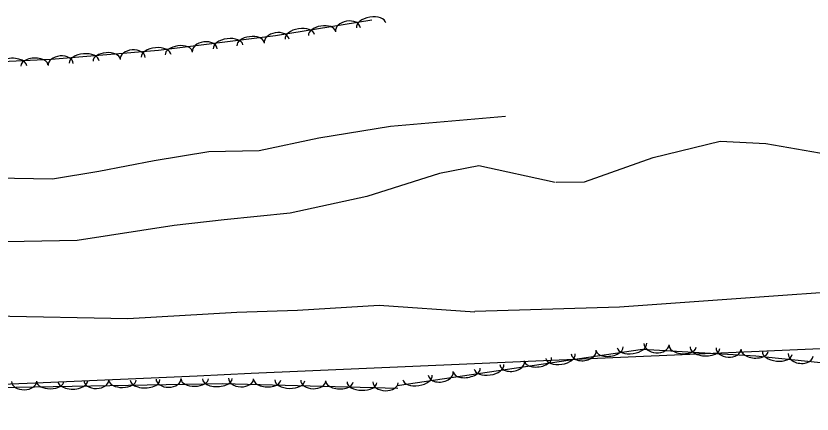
# Model space of a CAD drawing. Extents: x 1441650 to 1491889, y 345904 to 358319.
# Drawn here: x 1483562.1 to 1483875.4, y 346185.8 to 346342.5 of the extents above; entities that cross this region are included whole.
import ezdxf

# ---------------------------------------------------------------- set-up
doc = ezdxf.new("R2010")
doc.units = 0
doc.layers.add('S_STREAM', color=7, linetype='Continuous')
doc.layers.add('S_TREE', color=7, linetype='Continuous')

msp = doc.modelspace()

# ---------------------------------------------------------------- linework, layer by layer
at = {"layer": 'S_STREAM'}
for points in [[(1482925.65, 346274.87), (1482982.61, 346279.25), (1483042.21, 346270.46), (1483108.41, 346259.63), (1483176.17, 346258.58), (1483226.33, 346258.54), (1483287.47, 346258.01), (1483331.78, 346254.32), (1483345.54, 346261.39), (1483362.37, 346269.83), (1483389.68, 346268.58), (1483421.8, 346271.05), (1483474.61, 346275.01), (1483516.69, 346279.44), (1483576.49, 346278.4), (1483594.72, 346281.37), (1483616.44, 346285.62), (1483638.01, 346289.1), (1483657.81, 346289.51), (1483681.21, 346294.46), (1483709.47, 346299.15), (1483754.71, 346303.1)], [(1483774.63, 346277.03), (1483785.75, 346277.17), (1483812.82, 346286.82), (1483839.2, 346293.25), (1483857.2, 346292.24), (1483884.36, 346287.52)], [(1483774.27, 346276.88), (1483744.19, 346283.49), (1483728.7, 346280.53), (1483700.15, 346271.48), (1483670.05, 346264.84), (1483643.97, 346262.25), (1483624.34, 346260.04), (1483586.13, 346254.13), (1483537.49, 346253.23), (1483513.17, 346255.48), (1483491.73, 346253.82), (1483456.93, 346251.76), (1483442.16, 346247.3), (1483402.05, 346242.65), (1483375.54, 346247.27), (1483357.07, 346247.15), (1483335.57, 346242.8), (1483286.94, 346233.19), (1483240.57, 346221.99), (1483202.96, 346227.18), (1483188.7, 346226.95), (1483161.44, 346229.28), (1483145.77, 346228.44)], [(1483942.95, 346238.09), (1483799.62, 346227.9), (1483742.59, 346226.17)], [(1482819.48, 346187.14), (1482872.87, 346188.57), (1482925.67, 346190.42), (1482980.49, 346188.78), (1483035.78, 346189.82), (1483061.31, 346195.09), (1483082.45, 346198.65), (1483122.52, 346200.89), (1483158, 346200.61), (1483211.01, 346200.54), (1483253.54, 346203.56), (1483287.57, 346204.4), (1483332.85, 346207.28), (1483385.42, 346210.66), (1483452.69, 346215.64), (1483481.03, 346221.03), (1483552.8, 346224.52), (1483606.06, 346223.46), (1483648.97, 346225.94), (1483672.92, 346226.71), (1483704.96, 346228.67), (1483742.66, 346226.04)]]:
    msp.add_lwpolyline(points, dxfattribs=at)
at = {"layer": 'S_TREE'}
for points in [[(1483178.42, 346298.33), (1483285.71, 346295.96), (1483320.89, 346299.15), (1483431.22, 346316.25), (1483476.79, 346320.82), (1483576.01, 346325.44), (1483618.22, 346328.97), (1483664.19, 346334.85), (1483702.08, 346340.98)], [(1484749.61, 346246.95), (1484675.17, 346234.72), (1484646.61, 346229.42), (1484598.08, 346232.05), (1484549.89, 346232.34), (1484498.45, 346232.94), (1484448.55, 346222.09), (1484417.48, 346223.64), (1484359.08, 346233.81), (1484324.87, 346226.41), (1484291.6, 346218.7), (1484261.18, 346221.14), (1484210.85, 346224.61), (1484167.79, 346220.03), (1484126.83, 346212), (1484095.67, 346212.54), (1484049.55, 346214.15), (1484010.96, 346214.38), (1483977.41, 346209.58), (1483935.1, 346205.91), (1483892.8, 346204.51), (1483853.25, 346208.59), (1483808.67, 346211.27), (1483712.13, 346196.86)], [(1483556.65, 346197.56), (1483569.84, 346198.14), (1483591.04, 346199.07), (1483612.24, 346199.99), (1483633.44, 346200.91), (1483654.64, 346201.84), (1483675.84, 346202.76), (1483697.04, 346203.68), (1483718.25, 346204.61), (1483739.45, 346205.53), (1483760.65, 346206.45), (1483781.85, 346207.38), (1483803.05, 346208.3), (1483824.25, 346209.22), (1483845.45, 346210.15), (1483866.65, 346211.07), (1483887.85, 346211.99)], [(1483556.65, 346197.56), (1483569.84, 346198.14), (1483591.04, 346199.07), (1483612.24, 346199.99), (1483633.44, 346200.91), (1483654.64, 346201.84), (1483675.84, 346202.76), (1483697.04, 346203.68), (1483718.25, 346204.61), (1483739.45, 346205.53), (1483760.65, 346206.45), (1483781.85, 346207.38), (1483803.05, 346208.3), (1483824.25, 346209.22), (1483845.45, 346210.15), (1483866.65, 346211.07), (1483887.85, 346211.99)], [(1483712.4, 346195.85), (1483643.32, 346197.72), (1483532.22, 346195.78), (1483440.62, 346194.12), (1483362, 346184.18), (1483279.56, 346174.96), (1483186.53, 346170.39), (1483102.28, 346167.68), (1483028.86, 346173.81), (1482953.41, 346168.69), (1482900.82, 346166.73), (1482884.69, 346170.27)]]:
    msp.add_lwpolyline(points, dxfattribs=at)
for centre, major_axis, ratio, start_param, end_param in [((1483692.75, 346337.06), (-4.89, -0.79), 0.685219, 3.141593, 6.283185), ((1483701.84, 346338.79), (-5.79, -0.94), 0.550006, 3.141593, 6.283185), ((1483673.78, 346334.26), (-5.79, -0.94), 0.550006, 3.141593, 6.283185), ((1483682.53, 346335.67), (-5.28, -0.85), 0.540627, 3.141593, 6.283185), ((1483654.35, 346331.46), (-5.3, -0.68), 0.540627, 3.141593, 6.283185), ((1483664.68, 346332.52), (-4.89, -0.79), 0.685219, 3.141593, 6.283185), ((1483626.16, 346327.85), (-5.3, -0.68), 0.540627, 3.141593, 6.283185), ((1483636.41, 346328.9), (-4.92, -0.63), 0.685219, 3.141593, 6.283185), ((1483645.56, 346330.33), (-5.82, -0.75), 0.550006, 3.141593, 6.283185), ((1483597.77, 346325.13), (-5.33, -0.45), 0.540626, 3.141593, 6.283185), ((1483608.06, 346325.73), (-4.94, -0.41), 0.685218, 3.141593, 6.283185), ((1483617.26, 346326.76), (-5.85, -0.49), 0.550005, 3.141593, 6.283185), ((1483560.49, 346322.59), (-5.86, -0.27), 0.550009, 3.141637, 6.28323), ((1483569.35, 346323.01), (-5.34, -0.25), 0.540629, 3.141635, 6.283228), ((1483579.73, 346323.36), (-4.94, -0.41), 0.685218, 3.141593, 6.283185), ((1483588.93, 346324.39), (-5.85, -0.49), 0.550005, 3.141593, 6.283185), ((1483795.7, 346211.48), (5.29, 0.79), 0.539958, 3.140888, 6.282481), ((1483804.47, 346212.79), (5.8, 0.87), 0.549326, 3.140866, 6.282458), ((1483814.13, 346213.33), (4.94, -0.29), 0.684749, 3.138992, 6.280584), ((1483824.39, 346212.45), (5.33, -0.32), 0.540258, 3.140053, 6.281646), ((1483833.23, 346211.91), (5.85, -0.35), 0.54963, 3.140004, 6.281597), ((1483776.36, 346208.59), (5.8, 0.87), 0.549326, 3.140866, 6.282458), ((1483785.47, 346210.22), (4.9, 0.74), 0.684371, 3.140403, 6.281996), ((1483842.49, 346211.62), (4.94, -0.29), 0.684749, 3.138992, 6.280584), ((1483852.75, 346210.74), (5.33, -0.32), 0.540258, 3.140053, 6.281646), ((1483861.65, 346209.85), (5.84, -0.6), 0.549288, 3.141237, 6.282829), ((1483870.89, 346209.16), (4.93, -0.51), 0.684324, 3.14101, 6.282603), ((1483757.36, 346206.02), (4.9, 0.74), 0.684371, 3.140403, 6.281996), ((1483767.59, 346207.28), (5.29, 0.79), 0.539958, 3.140888, 6.282481), ((1483739.47, 346203.09), (5.29, 0.79), 0.539958, 3.140888, 6.282481), ((1483748.24, 346204.39), (5.8, 0.87), 0.549326, 3.140866, 6.282458), ((1483622.15, 346199.67), (4.95, 0.09), 0.667452, 3.14209, 6.283682), ((1483632.45, 346199.59), (5.35, 0.09), 0.526609, 3.141894, 6.283486), ((1483641.32, 346199.75), (5.87, 0.1), 0.535745, 3.141903, 6.283496), ((1483650.67, 346199.84), (4.95, -0.14), 0.667513, 3.142423, 6.284015), ((1483720.13, 346200.2), (5.8, 0.87), 0.549326, 3.140866, 6.282458), ((1483729.25, 346201.82), (4.9, 0.74), 0.684371, 3.140403, 6.281996), ((1483565.3, 346198.67), (4.95, 0.09), 0.667452, 3.14209, 6.283682), ((1483575.6, 346198.6), (5.35, 0.09), 0.526609, 3.141894, 6.283486), ((1483584.47, 346198.76), (5.87, 0.1), 0.535745, 3.141903, 6.283496), ((1483593.72, 346199.17), (4.95, 0.09), 0.667452, 3.14209, 6.283682), ((1483604.03, 346199.1), (5.35, 0.09), 0.526609, 3.141894, 6.283486), ((1483612.89, 346199.25), (5.87, 0.1), 0.535745, 3.141903, 6.283496), ((1483660.96, 346199.31), (5.34, -0.15), 0.526658, 3.142095, 6.283688), ((1483669.83, 346199.07), (5.87, -0.16), 0.535794, 3.142111, 6.283703), ((1483679.09, 346199.07), (4.95, -0.14), 0.667513, 3.142423, 6.284015), ((1483689.38, 346198.54), (5.34, -0.15), 0.526658, 3.142095, 6.283688), ((1483698.24, 346198.3), (5.87, -0.16), 0.535794, 3.142111, 6.283703), ((1483707.51, 346198.3), (4.95, -0.14), 0.667513, 3.142423, 6.284015)]:
    msp.add_ellipse(centre, major_axis=major_axis, ratio=ratio, start_param=start_param, end_param=end_param, dxfattribs=at)

doc.saveas('drawing.dxf')
